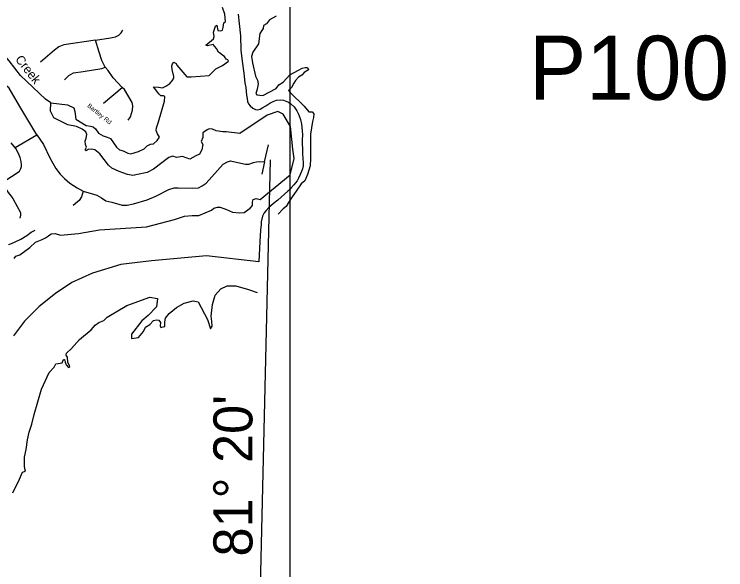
# Model space of a CAD drawing. Extents: x 1159738 to 1321356, y 736314 to 882035.
# Drawn here: x 1303897 to 1315741, y 747746 to 756987 of the extents above; entities that cross this region are included whole.
import ezdxf

# ---------------------------------------------------------------- set-up
doc = ezdxf.new("R2010")
doc.units = 0
for name, color, linetype in [('Exist Boundary Political CountyLine', 7, 'Continuous'), ('Exist Hydrographic Creek Single Shore', 7, 'Continuous'), ('Exist Hydrographic Creek Single Shore Label', 7, 'Continuous'), ('Exist Hydrographic Lake Shore', 7, 'Continuous'), ('Exist Road Non-System Type 51', 7, 'Continuous'), ('Exist Road Non-System Type 51 Label', 7, 'Continuous'), ('Exist Road Secondary Structure Pipe Number Label', 7, 'Continuous'), ('Exist Road Secondary Type 51 Attributed', 7, 'Continuous'), ('Map Preparation Inset Cut Line', 7, 'Continuous'), ('Map Preparation Longitude Latitude Label', 7, 'Continuous'), ('Map Preparation Longitude Latitude Lines', 7, 'Continuous')]:
    doc.layers.add(name, color=color, linetype=linetype)

msp = doc.modelspace()

# ---------------------------------------------------------------- linework, layer by layer
at = {"layer": 'Exist Boundary Political CountyLine'}
for points in [[(1307622, 756988), (1307640, 756833), (1307662, 756625), (1307668, 756388), (1307690, 756206), (1307719, 756005), (1307738, 755846), (1307750, 755770), (1307763, 755642), (1307772, 755587), (1307782, 755533), (1307799, 755495), (1307823, 755464), (1307870, 755423), (1307915, 755400), (1307949, 755399), (1307992, 755406), (1308036, 755433), (1308087, 755462), (1308152, 755509), (1308207, 755535), (1308265, 755556), (1308325, 755562), (1308377, 755557), (1308461, 755525), (1308504, 755494), (1308557, 755449), (1308601, 755380), (1308628, 755327), (1308660, 755236), (1308678, 755160), (1308692, 755054), (1308696, 754974), (1308690, 754902), (1308695, 754677), (1308701, 754575), (1308705, 754529), (1308707, 754503), (1308704, 754463), (1308693, 754417), (1308680, 754369), (1308659, 754322), (1308627, 754262), (1308604, 754217), (1308579, 754184), (1308551, 754148), (1308507, 754097), (1308479, 754068), (1308454, 754044), (1308395, 753994), (1308284, 753892), (1308215, 753836), (1308168, 753799), (1308136, 753770), (1308088, 753721), (1308055, 753683), (1308028, 753630), (1308008, 753535), (1308005, 753487), (1307997, 753393), (1307984, 753209), (1307966, 752867)], [(1307966, 752867), (1307098, 752968), (1306183, 752883), (1305669, 752825), (1305197, 752682), (1304854, 752525), (1304583, 752339), (1304311, 752125), (1304068, 751882), (1303882, 751639)]]:
    msp.add_lwpolyline(points, dxfattribs=at)
at = {"layer": 'Exist Hydrographic Creek Single Shore'}
msp.add_lwpolyline([(1304506, 755511), (1304415, 755574), (1303999, 755970), (1303813, 756213), (1303602, 756454), (1303589, 756612), (1303281, 756979), (1303137, 757258), (1303108, 757432), (1303143, 757507), (1303313, 757661), (1303358, 757775), (1303353, 757910), (1303306, 758052), (1303226, 758188), (1303087, 758332), (1302790, 758473), (1302543, 758521), (1302337, 758692), (1302142, 758922), (1302035, 758974), (1301476, 758955), (1301111, 759038), (1300531, 759426)], dxfattribs=at)
at = {"layer": 'Exist Hydrographic Lake Shore'}
for points in [[(1304506, 755511), (1304786, 755482), (1304887, 755430), (1304903, 755371), (1304923, 755240), (1305093, 755137), (1305165, 755124), (1305209, 755116), (1305247, 755079), (1305299, 755009), (1305376, 754962), (1305443, 754943), (1305500, 754919), (1305598, 754778), (1305650, 754729), (1305708, 754713), (1305788, 754678), (1305837, 754665), (1305963, 754701), (1306059, 754746), (1306109, 754796), (1306164, 754823), (1306213, 754831), (1306274, 754887), (1306315, 754940), (1306282, 754995), (1306260, 755051), (1306263, 755096), (1306298, 755195), (1306399, 755538), (1306403, 755619), (1306381, 755630), (1306337, 755632), (1306306, 755662), (1306269, 755708), (1306216, 755778), (1306296, 755773), (1306367, 755762), (1306422, 755788), (1306488, 755836), (1306526, 755879), (1306556, 755924), (1306553, 755953), (1306528, 756067), (1306523, 756126), (1306532, 756161), (1306553, 756188), (1306592, 756169), (1306605, 756141), (1306768, 755945), (1306842, 755946), (1307141, 755967), (1307198, 756025), (1307253, 756078), (1307366, 756132), (1307462, 756204), (1307454, 756231), (1307426, 756242), (1307398, 756281), (1307371, 756301), (1307338, 756330), (1307296, 756356), (1307266, 756416), (1307211, 756483), (1307116, 756459), (1307089, 756475), (1307213, 756578), (1307226, 756619), (1307216, 756691), (1307246, 756786), (1307268, 756804), (1307286, 756719), (1307338, 756713), (1307363, 756721), (1307374, 756767), (1307388, 756841), (1307413, 756868), (1307400, 756986), (1307363, 757097)], [(1308256, 756957), (1308146, 756891), (1308094, 756829), (1308049, 756797), (1308042, 756752), (1307987, 756664), (1307964, 756494), (1307871, 756357), (1307844, 756281), (1307863, 756180), (1307913, 755959), (1307949, 755890), (1307960, 755828), (1307940, 755738), (1307918, 755671), (1307935, 755645), (1308034, 755634), (1308256, 755751), (1308303, 755812), (1308371, 755858), (1308484, 755980), (1308629, 756055), (1308690, 756087), (1308739, 756100), (1308777, 756103), (1308797, 756063), (1308725, 756020), (1308687, 755972), (1308629, 755938), (1308580, 755887), (1308552, 755842), (1308511, 755767), (1308465, 755717), (1308489, 755685), (1308723, 755458), (1308799, 755366), (1308857, 755364), (1308882, 755329), (1308879, 755268), (1308860, 755201), (1308846, 755098), (1308827, 754994), (1308830, 754861), (1308827, 754589), (1308821, 754467), (1308780, 754320), (1308733, 754216), (1308673, 754166), (1308588, 754046), (1308522, 753950), (1308462, 753857), (1308423, 753788), (1308375, 753748), (1308291, 753661)], [(1307723, 753689), (1307827, 753760), (1307862, 753803), (1307865, 753861), (1307873, 753904), (1307923, 753920), (1307989, 753904), (1308488, 754314), (1308555, 754586), (1308534, 754742), (1308496, 755122), (1308375, 755325), (1308285, 755370), (1308105, 755310), (1307650, 755004), (1307425, 755031), (1307371, 755032), (1307261, 755046), (1307198, 755074), (1307143, 755082), (1307109, 755063), (1307037, 755016), (1307037, 754934), (1307009, 754870), (1307034, 754819), (1307020, 754733), (1306982, 754658), (1306921, 754629), (1306820, 754575), (1306697, 754618), (1306600, 754605), (1306537, 754626), (1306468, 754605), (1306216, 754410), (1306112, 754355), (1305950, 754320), (1305873, 754304), (1305782, 754323), (1305642, 754373), (1305519, 754424), (1305464, 754474), (1305324, 754662), (1305239, 754729), (1305181, 754745), (1305129, 754734), (1305093, 754713), (1305077, 754731), (1305099, 754777), (1305082, 754819), (1305080, 754878), (1305096, 754926), (1305104, 754987), (1305088, 755031), (1305030, 755073), (1304934, 755117), (1304791, 755147), (1304558, 755264), (1304498, 755376), (1304506, 755511)], [(1303896, 752923), (1303921, 752960), (1303990, 752987), (1304158, 753104), (1304253, 753196), (1304363, 753238), (1304415, 753269), (1304467, 753303), (1304511, 753335), (1304577, 753338), (1304668, 753309), (1304964, 753339), (1305315, 753398), (1306100, 753453), (1306567, 753574), (1306732, 753630), (1306861, 753640), (1306972, 753639), (1307179, 753727), (1307217, 753761), (1307278, 753775), (1307327, 753775), (1307431, 753737), (1307530, 753695), (1307646, 753684), (1307723, 753689)], [(1304850, 751429), (1304981, 751575), (1305176, 751736), (1305244, 751813), (1305307, 751861), (1305390, 751893), (1305442, 751949), (1305769, 752143), (1306153, 752279), (1306282, 752257), (1306265, 752121), (1306124, 751975), (1306022, 751885), (1305850, 751666), (1305848, 751590), (1305966, 751611), (1306048, 751709), (1306084, 751784), (1306156, 751827), (1306216, 751890), (1306265, 751904), (1306306, 751896), (1306331, 751861), (1306326, 751805), (1306337, 751777), (1306375, 751787), (1306405, 751795), (1306403, 751872), (1306416, 751933), (1306474, 752010), (1306597, 752106), (1306724, 752181), (1306877, 752221), (1306957, 752202), (1307113, 751910), (1307166, 751751), (1307193, 751799), (1307185, 751873), (1307174, 751964), (1307196, 752160), (1307242, 752311), (1307338, 752420), (1307440, 752468), (1307585, 752471), (1307794, 752410), (1307939, 752358)], [(1303875, 749027), (1303985, 749251), (1304034, 749368), (1304083, 749386), (1304075, 749426), (1304067, 749477), (1304070, 749621), (1304094, 749748), (1304119, 749907), (1304144, 750035), (1304188, 750168), (1304229, 750326), (1304350, 750752), (1304481, 751025), (1304561, 751116), (1304588, 751172), (1304630, 751177), (1304693, 751190), (1304715, 751241), (1304734, 751241), (1304742, 751201), (1304759, 751153), (1304800, 751108), (1304824, 751126), (1304789, 751198), (1304786, 751281), (1304764, 751313), (1304769, 751347), (1304850, 751429)]]:
    msp.add_lwpolyline(points, dxfattribs=at)
at = {"layer": 'Exist Road Non-System Type 51'}
for p, q in [((1305382, 755506), (1305693, 755768)), ((1303913, 754768), (1304273, 754981)), ((1308065, 754529), (1308128, 754817)), ((1308065, 754529), (1308016, 754326))]:
    msp.add_line(p, q, dxfattribs=at)
for points in [[(1304273, 754981), (1303991, 755454), (1303810, 755755), (1303723, 755837), (1303433, 756095), (1303307, 756212), (1303234, 756357), (1302977, 756806), (1302924, 756845), (1302810, 756891)], [(1305248, 756555), (1305499, 756593), (1305583, 756613), (1305639, 756636), (1305676, 756676), (1305704, 756721)], [(1305248, 756555), (1304721, 756480), (1304639, 756447), (1304566, 756391), (1304374, 756220), (1304336, 756192)], [(1305413, 756109), (1305354, 756218), (1305311, 756354), (1305248, 756555)], [(1304735, 755894), (1304808, 755965), (1304881, 756014), (1305042, 756036), (1305354, 756085), (1305413, 756109)], [(1305693, 755768), (1305542, 755931), (1305461, 756050), (1305413, 756109)], [(1305792, 755227), (1305835, 755281), (1305863, 755393), (1305873, 755464), (1305859, 755517), (1305733, 755734), (1305693, 755768)], [(1304273, 754981), (1304382, 754821), (1304491, 754600), (1304591, 754419), (1304664, 754328), (1304732, 754256), (1304820, 754176), (1304947, 754097), (1305047, 754042)], [(1305047, 754042), (1305217, 753994), (1305270, 753975), (1305349, 753931), (1305422, 753884), (1305520, 753858), (1305696, 753809), (1305779, 753809), (1305881, 753833), (1306112, 753902), (1306252, 753959), (1306469, 754073), (1306559, 754097), (1306628, 754099), (1306863, 754093), (1306962, 754101), (1307025, 754130), (1307090, 754174), (1307374, 754491), (1307445, 754532), (1307496, 754546), (1307569, 754532), (1307746, 754491), (1307800, 754493), (1307878, 754521), (1307929, 754533), (1307986, 754535), (1308065, 754529)], [(1303682, 754162), (1303721, 754125), (1303760, 754071), (1303796, 754024), (1303841, 753967), (1303872, 753919), (1303943, 753789), (1303994, 753702), (1304001, 753673), (1304000, 753643), (1303991, 753593)], [(1305047, 754042), (1305014, 753947), (1304980, 753888), (1304943, 753858), (1304880, 753805)], [(1303803, 753159), (1303821, 753160), (1303903, 753197), (1304005, 753244), (1304104, 753304), (1304179, 753361), (1304243, 753396)]]:
    msp.add_lwpolyline(points, dxfattribs=at)
at = {"layer": 'Exist Road Secondary Type 51 Attributed'}
msp.add_lwpolyline([(1303757, 754229), (1303946, 754349), (1303982, 754378), (1304007, 754418), (1304018, 754453), (1304019, 754484), (1304013, 754538), (1303994, 754604), (1303962, 754684), (1303922, 754753), (1303847, 754850)], dxfattribs=at)
at = {"layer": 'Map Preparation Inset Cut Line'}
msp.add_lwpolyline([(1232801, 766757), (1308484, 766757), (1308484, 738580), (1232801, 738580)], close=True, dxfattribs=at)
at = {"layer": 'Map Preparation Longitude Latitude Lines'}
msp.add_line((1307987, 747176), (1308161, 754567), dxfattribs=at)

# ---------------------------------------------------------------- texts
at = {"layer": 'Exist Hydrographic Creek Single Shore Label'}
msp.add_text('Creek', height=150, rotation=308.1603, dxfattribs=at).set_placement((1303905, 756233))
at = {"layer": 'Exist Road Non-System Type 51 Label'}
msp.add_text('Bartley Rd', height=75, rotation=321.0452, dxfattribs=at).set_placement((1305106, 755452))
at = {"layer": 'Exist Road Secondary Structure Pipe Number Label'}
msp.add_text('P100', height=1066.3, dxfattribs=at).set_placement((1312467, 755563))
at = {"layer": 'Map Preparation Longitude Latitude Label'}
msp.add_text("81° 20'", height=650, rotation=90, dxfattribs=at).set_placement((1307862, 747966))

doc.saveas('drawing.dxf')
